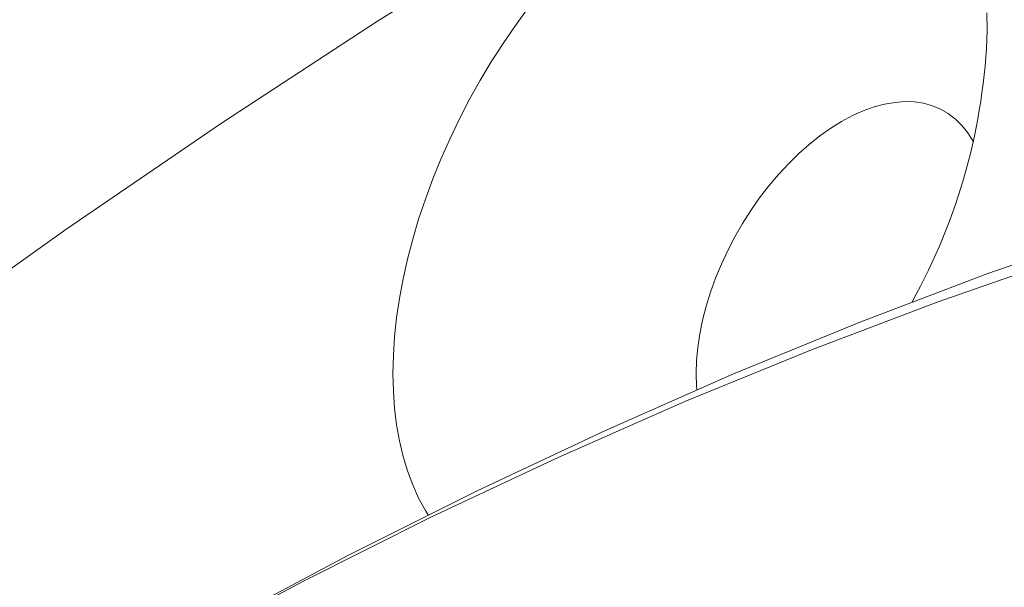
# Model space of a CAD drawing. Header units: millimetres. Extents: x 5 to 415, y 5 to 292.
# Tile 351 of 415: x 359.07 to 364.49, y 155.94 to 159.07. Entities that reach past the tile are written whole.
import ezdxf

# ---------------------------------------------------------------- set-up
doc = ezdxf.new("R2010")
doc.units = ezdxf.units.MM

msp = doc.modelspace()

# ---------------------------------------------------------------- linework, layer by layer
at = {"color": 7, "linetype": 'Continuous', "lineweight": 15, "flags": 128}
for points in [[(350.98125, 150.78412), (351.78883, 151.59436), (352.60393, 152.38442), (353.426, 153.15375), (354.25447, 153.90183), (355.08876, 154.62814), (355.92832, 155.33218), (356.77257, 156.01347), (357.62092, 156.67155), (358.47279, 157.30595), (359.32761, 157.91626), (360.18479, 158.50205), (361.04373, 159.06292), (361.90385, 159.59848), (362.76456, 160.10837), (363.62527, 160.59223), (364.48539, 161.04975), (365.34433, 161.48059), (366.2015, 161.88447), (367.05632, 162.26112), (367.90819, 162.61026), (368.75655, 162.93167)], [(361.87365, 159.1369), (361.80307, 159.04014), (361.73513, 158.94072), (361.67001, 158.8389), (361.60789, 158.73496), (361.54894, 158.6292), (361.49332, 158.52189), (361.44119, 158.41334), (361.39268, 158.30383), (361.34794, 158.19368), (361.30707, 158.08318), (361.2702, 157.97264), (361.23743, 157.86236), (361.20884, 157.75263), (361.18452, 157.64377), (361.16453, 157.53607), (361.14892, 157.42982), (361.13774, 157.32532), (361.13103, 157.22286), (361.12878, 157.1227), (361.13103, 157.02514), (361.13774, 156.93043), (361.14892, 156.83884), (361.16453, 156.75061), (361.18452, 156.66599), (361.20884, 156.58521), (361.23743, 156.50849), (361.2702, 156.43605), (361.30707, 156.36807), (361.32207, 156.34356)], [(364.40033, 159.01133), (364.39809, 159.10889)], [(359.46032, 155.34236), (359.46473, 155.3449), (360.17427, 155.74379), (360.88333, 156.12095), (361.59142, 156.47613), (362.29805, 156.80908), (363.00274, 157.11957), (363.705, 157.4074), (364.40436, 157.67236), (365.10033, 157.91427), (365.79244, 158.13297), (366.48021, 158.32831), (367.16318, 158.50015), (367.84087, 158.64838), (368.51281, 158.77289)], [(368.85839, 158.7068), (368.19843, 158.60697), (367.53233, 158.48354), (366.86053, 158.3366), (366.18351, 158.16626), (365.50171, 157.97262), (364.81562, 157.75582), (364.1257, 157.51601), (363.43243, 157.25335), (362.73627, 156.96803), (362.03771, 156.66023), (361.33722, 156.33018), (360.63529, 155.97809), (359.9324, 155.60421), (359.22902, 155.20879), (358.52565, 154.79211), (357.82275, 154.35444), (357.12082, 153.8961), (356.42034, 153.41739), (355.72178, 152.91865), (355.02562, 152.40021), (354.33234, 151.86242), (353.64242, 151.30567)], [(364.32418, 158.39773), (364.32097, 158.40367), (364.29297, 158.44869), (364.26108, 158.48888), (364.22549, 158.52402), (364.1864, 158.55391), (364.14402, 158.57838), (364.0986, 158.5973), (364.05038, 158.61056), (363.99964, 158.61808), (363.94665, 158.61983), (363.89172, 158.6158), (363.83516, 158.606), (363.77727, 158.59049), (363.71838, 158.56936), (363.65883, 158.54273), (363.59894, 158.51075), (363.53906, 158.47359), (363.4795, 158.43146), (363.42062, 158.3846), (363.36273, 158.33327), (363.30616, 158.27776), (363.25123, 158.21837), (363.19825, 158.15545), (363.14751, 158.08934), (363.09929, 158.02041), (363.05386, 157.94904), (363.01148, 157.87564), (362.97239, 157.80062), (362.93681, 157.72439), (362.90492, 157.64739), (362.87692, 157.57004), (362.85295, 157.49277), (362.83316, 157.41603), (362.81765, 157.34023), (362.80651, 157.2658), (362.7998, 157.19315), (362.79756, 157.1227), (362.7998, 157.05484), (362.80151, 157.03312)]]:
    msp.add_lwpolyline(points, dxfattribs=at)
at = {"color": 7, "linetype": 'Continuous', "lineweight": 15}
msp.add_arc((361.12836, 159.11261), 3.27354, 330.82182, 358.22704, dxfattribs=at)

doc.saveas('drawing.dxf')
